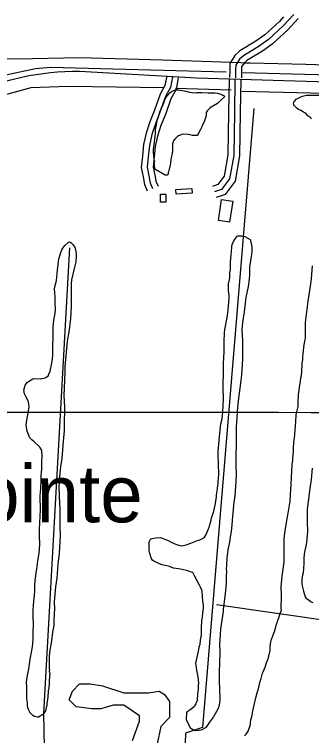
# Model space of a CAD drawing. Extents: x 3219052 to 3256913, y 800770 to 826146.
# Drawn here: x 3250052 to 3250806, y 811391 to 813222 of the extents above; entities that cross this region are included whole.
import ezdxf

# ---------------------------------------------------------------- set-up
doc = ezdxf.new("R2010")
doc.units = 0
for name, color, linetype in [('V-BLDG-OTLN', 7, 'Continuous'), ('V-GRID-MAJR', 7, 'Continuous'), ('V-LEVE-TOET', 7, 'Continuous'), ('V-ROAD-CNTR', 7, 'Continuous'), ('V-SITE-VEGE', 7, 'Continuous'), ('V-TOPO-GNAM-IDEN', 7, 'Continuous'), ('V-TOPO-SHOR', 7, 'Continuous')]:
    doc.layers.add(name, color=color, linetype=linetype)

msp = doc.modelspace()

# ---------------------------------------------------------------- linework, layer by layer
at = {"layer": 'V-BLDG-OTLN'}
for points in [[(3250461.224, 812777.881), (3250501.844, 812780.283), (3250502.555, 812768.2490000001), (3250461.935, 812765.8470000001)], [(3250422.435, 812765.611), (3250435.583, 812765.554), (3250435.495, 812745.6), (3250422.349, 812745.66)], [(3250577.0670000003, 812752.019), (3250605.508, 812747.882), (3250597.762, 812694.63), (3250569.321, 812698.767)]]:
    msp.add_lwpolyline(points, close=True, dxfattribs=at)
at = {"layer": 'V-GRID-MAJR'}
msp.add_spline([(3223229.222, 812245.659), (3228465.955, 812237.661), (3233702.6890000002, 812230.425), (3238939.4250000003, 812223.951), (3244176.161, 812218.238), (3249412.899, 812213.287), (3254649.637, 812209.098), (3254649.6380000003, 812209.098)], degree=3, dxfattribs=at)
at = {"layer": 'V-LEVE-TOET'}
msp.add_lwpolyline([(3249885.443, 813111.015), (3250057.5, 813109.786), (3250216.193, 813112.37), (3250427.667, 813106.976), (3250626.0470000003, 813100.175), (3250635.845, 813099.484), (3250649.693, 813099.189), (3250791.224, 813095.982), (3250995.181, 813088.978), (3251186.693, 813081.796), (3251351.467, 813079.191), (3251468.84, 813080.0800000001), (3251548.884, 813079.7270000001), (3251647.241, 813080.4670000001), (3251769.105, 813088.6140000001), (3251793.761, 813090.617), (3251808.8000000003, 813093.836), (3251818.903, 813096.14), (3251846.847, 813098.3640000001), (3251922.933, 813105.305), (3252055.852, 813118.568), (3252200.275, 813132.248)], dxfattribs=at)
at = {"layer": 'V-ROAD-CNTR'}
for points in [[(3250734.813493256, 813216.1245403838), (3250724.190514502, 813204.5165635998), (3250687.135588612, 813170.3696318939), (3250664.245634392, 813154.1576643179), (3250623.46171596, 813129.3277139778), (3250611.15674057, 813117.9847366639), (3250598.37676613, 813097.780777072), (3250598.003766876, 813080.0658125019), (3250597.63676761, 813061.6768492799)], [(3250760.674441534, 813222.165528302), (3250734.825493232, 813193.918584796), (3250696.5915697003, 813158.685655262), (3250672.490617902, 813141.6156894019), (3250632.533697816, 813117.289738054), (3250622.77671733, 813108.295756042), (3250613.285736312, 813093.290786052), (3250613.0007368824, 813079.757813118), (3250612.6337376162, 813061.3778498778)], [(3250771.7404194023, 813212.039548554), (3250745.460471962, 813183.3206059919), (3250706.047550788, 813147.0016786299), (3250680.7356014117, 813129.0737144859), (3250641.605679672, 813105.2517621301), (3250634.3966940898, 813098.60677542), (3250628.1947064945, 813088.8007950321), (3250627.9977068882, 813079.4498137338), (3250627.630707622, 813061.0788504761)], [(3251445.3590721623, 813039.480893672), (3250930.440102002, 813047.359877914), (3250513.4879359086, 813060.2898520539), (3250216.466529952, 813076.9418187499)], [(3250437.8880871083, 813066.5048396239), (3250433.165096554, 813041.670889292), (3250421.278120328, 813019.709933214), (3250406.7571493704, 812978.870014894), (3250395.1791725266, 812949.8280729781), (3250386.10719067, 812921.0801304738), (3250379.160204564, 812892.23718816), (3250376.200210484, 812862.4402477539), (3250373.3422161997, 812833.3393059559), (3250377.95720697, 812809.429353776), (3250381.53219982, 812789.9583927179), (3250388.480185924, 812774.2144242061)], [(3250452.624057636, 813063.7018452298), (3250447.4650679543, 813036.5798994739), (3250435.02209284, 813013.590945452), (3250420.795121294, 812973.5780254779), (3250409.31714425, 812944.78708306), (3250400.568161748, 812917.06213851), (3250393.9851749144, 812889.728193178), (3250391.12718063, 812860.9652507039), (3250388.483185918, 812834.04230455), (3250392.6981774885, 812812.2053482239), (3250395.96717095, 812794.401383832), (3250402.203158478, 812780.2704120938)], [(3250467.360028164, 813060.8988508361), (3250461.7650393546, 813031.4889096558), (3250448.766065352, 813007.47195769), (3250434.833093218, 812968.286036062), (3250423.455115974, 812939.7460931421), (3250415.029132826, 812913.0441465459), (3250408.810145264, 812887.219198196), (3250406.054150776, 812859.4902536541), (3250403.624155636, 812834.745303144), (3250407.439148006, 812814.9813426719), (3250410.4021420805, 812798.8443749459), (3250415.926131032, 812786.326399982)], [(3250596.280770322, 813057.52685758), (3250594.764773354, 812973.226026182), (3250593.170776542, 812865.584241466), (3250583.472795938, 812811.11235041), (3250567.782827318, 812790.3883918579), (3250553.888855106, 812785.4754016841)], [(3250611.278740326, 813057.25685812), (3250609.762743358, 812972.980026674), (3250608.150746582, 812864.149244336), (3250597.608767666, 812804.9333627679), (3250577.025808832, 812777.746417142), (3250558.888845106, 812771.3334299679)], [(3250626.27671033, 813056.98685866), (3250624.7607133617, 812972.7340271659), (3250623.1307166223, 812862.714247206), (3250611.744739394, 812798.7543751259), (3250586.268790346, 812765.104442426), (3250563.888835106, 812757.191458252)]]:
    msp.add_lwpolyline(points, dxfattribs=at)
msp.add_arc((3250206.8310223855, 812439.5521566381), 637.4624886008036, 89.13392029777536, 115.60533140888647, dxfattribs=at)
at = {"layer": 'V-SITE-VEGE'}
for p, q in [((3250199.019, 811504.248), (3250216.941, 811522.184)), ((3250216.941, 811522.184), (3250243.825, 811522.184)), ((3250243.825, 811522.184), (3250275.188, 811517.6990000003)), ((3250275.188, 811517.6990000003), (3250328.952, 811499.7650000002)), ((3250190.061, 811481.8290000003), (3250199.019, 811504.248)), ((3250328.952, 811499.7650000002), (3250391.678, 811499.7650000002)), ((3250391.678, 811499.7650000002), (3250418.558, 811504.248)), ((3250418.558, 811504.248), (3250431.999, 811495.2820000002)), ((3250431.999, 811495.2820000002), (3250445.4420000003, 811477.346)), ((3250207.983, 811463.8940000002), (3250190.061, 811481.8290000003)), ((3250445.4420000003, 811477.346), (3250445.4420000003, 811436.99)), ((3250248.306, 811459.409), (3250207.983, 811463.894)), ((3250270.707, 811459.409), (3250248.306, 811459.409)), ((3250302.0700000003, 811468.3770000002), (3250270.707, 811459.409)), ((3250328.952, 811468.3770000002), (3250302.0700000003, 811468.3770000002)), ((3250369.275, 811441.475), (3250328.952, 811468.3770000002)), ((3250369.275, 811428.024), (3250369.275, 811441.475)), ((3250445.4420000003, 811436.99), (3250423.039, 811414.5700000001)), ((3250351.355, 811378.7000000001), (3250369.275, 811428.024)), ((3250423.039, 811414.5700000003), (3250414.079, 811369.7330000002))]:
    msp.add_line(p, q, dxfattribs=at)
msp.add_lwpolyline([(3250405.365, 812866.0800000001), (3250404.531, 812868.617), (3250404.58, 812879.591), (3250408.068, 812904.898), (3250408.953, 812914.179), (3250409.819, 812919.24), (3250409.8680000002, 812930.213), (3250411.593, 812938.647), (3250414.19, 812952.985), (3250418.474, 812967.3150000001), (3250420.194, 812974.905), (3250421.894, 812977.43), (3250424.46, 812985.0160000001), (3250427.0100000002, 812989.224), (3250430.424, 812997.65), (3250433.844, 813007.765), (3250436.394, 813011.13), (3250437.248, 813013.657), (3250438.944, 813015.338), (3250445.7290000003, 813022.906), (3250449.964, 813026.262), (3250453.347, 813027.935), (3250460.112, 813030.438), (3250466.864, 813030.409), (3250471.927, 813029.541), (3250477.829, 813028.6730000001), (3250486.265, 813026.946), (3250489.636, 813026.088), (3250495.536, 813024.3740000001), (3250502.286, 813023.5), (3250509.882, 813023.4670000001), (3250514.107, 813024.29), (3250520.86, 813024.261), (3250526.768, 813024.235), (3250542.802, 813023.321), (3250561.3710000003, 813023.241), (3250567.278, 813022.3690000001), (3250578.234, 813018.947), (3250580.7600000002, 813017.247), (3250584.129, 813015.541), (3250585.81, 813013.8470000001), (3250583.2660000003, 813011.324), (3250575.64, 813004.605), (3250567.161, 812996.202), (3250557.007, 812990.338), (3250553.622, 812988.665), (3250547.6950000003, 812984.471), (3250541.762, 812978.589), (3250538.362, 812973.539), (3250538.3310000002, 812966.786), (3250537.467, 812961.726), (3250533.191, 812949.083), (3250528.935, 812941.5040000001), (3250526.373, 812934.764), (3250523.819, 812929.709), (3250520.415, 812923.8150000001), (3250517.857, 812917.919), (3250515.312, 812914.554), (3250503.495, 812914.605), (3250497.592, 812916.319), (3250491.688, 812917.1900000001), (3250480.719, 812918.083), (3250474.806, 812917.2660000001), (3250473.111, 812915.584), (3250468.04, 812913.919), (3250465.498, 812912.242), (3250458.717, 812905.518), (3250455.322, 812901.314), (3250452.755, 812893.73), (3250452.682, 812876.846), (3250451.807, 812870.096), (3250450.941, 812865.036), (3250449.223, 812858.291), (3250448.36, 812854.0750000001), (3250447.4760000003, 812844.795), (3250445.745, 812835.5160000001), (3250444.031, 812829.613), (3250442.315, 812822.8690000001), (3250441.4590000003, 812820.3420000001), (3250441.446, 812817.809), (3250438.901, 812814.444), (3250436.363, 812813.61), (3250433.832, 812813.623), (3250407.732, 812828.931), (3250406.938, 812839.907), (3250406.112, 812844.132), (3250407.822, 812849.188), (3250406.149, 812852.571), (3250406.159, 812855.105), (3250405.346, 812861.861)], close=True, dxfattribs=at)
for points in [[(3250760.801, 812993.621), (3250759.376, 812996.992), (3250760.345, 812998.911), (3250761.803, 813002.272), (3250763.734, 813003.704), (3250766.63, 813006.577), (3250769.524, 813008.9670000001), (3250776.749, 813012.301), (3250783.012, 813014.677), (3250786.381, 813015.625), (3250793.117, 813017.0380000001), (3250798.8880000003, 813017.011), (3250802.255, 813017.476), (3250804.6550000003, 813016.985), (3250824.367, 813016.899)], [(3250805.829, 812955.922), (3250803.441, 812959.299), (3250796.254, 812965.099), (3250791.947, 812969.926), (3250788.593, 812972.345), (3250784.755, 812973.805), (3250782.359, 812975.734), (3250778.041, 812978.161), (3250772.764, 812980.588), (3250769.409, 812983.006), (3250766.056, 812986.386), (3250763.185, 812988.802), (3250761.75, 812990.252), (3250760.801, 812993.621)], [(3250148.873, 812371.351), (3250149.9930000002, 812412.665), (3250150.061, 812427.687), (3250150.575, 812438.013), (3250152.041, 812451.153), (3250153.95, 812458.188), (3250155.417, 812470.859), (3250155.447, 812477.9), (3250155.009, 812484.9450000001), (3250154.593, 812497.153), (3250154.626, 812504.665), (3250153.737, 812515.9400000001), (3250153.311, 812525.801), (3250154.757, 812534.245), (3250158.097, 812546.436), (3250159.582, 812563.8030000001), (3250160.561, 812572.718), (3250164.4420000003, 812601.341), (3250167.305, 812611.659), (3250169.21, 812617.285), (3250172.059, 812624.785), (3250174.424, 812628.9990000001), (3250179.6180000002, 812635.551), (3250188.103, 812643.024), (3250189.983, 812643.956), (3250192.336, 812644.884), (3250194.677, 812642.995), (3250199.819, 812638.277), (3250204.9560000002, 812631.211), (3250207.249, 812619.935), (3250208.167, 812614.7660000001), (3250208.146, 812609.601), (3250207.137, 812594.112), (3250204.257, 812580.0380000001), (3250196.606, 812548.1460000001), (3250195.617, 812536.882), (3250195.369, 812481.011), (3250193.825, 812450.031), (3250193.323, 812442.992), (3250190.409, 812420.935), (3250185.119, 812392.318), (3250181.67, 812355.712), (3250179.671, 812328.488), (3250179.606, 812313.935), (3250178.579, 812293.75), (3250176.998, 812254.789), (3250178.274, 812224.732), (3250178.074, 812179.191), (3250177.537, 812164.171), (3250176.06, 812148.213), (3250172.069, 812095.176), (3250168.684, 812073.123), (3250166.738, 812057.638), (3250164.7600000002, 812035.11), (3250164.231, 812021.497), (3250165.9250000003, 811979.704), (3250166.801, 811965.613), (3250166.6380000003, 811928.524), (3250167.074, 811921.01), (3250167.911, 811898.001), (3250164.899, 811853.8790000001), (3250161.96, 811826.192), (3250159.457, 811790.9890000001), (3250155.603, 811768.9400000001), (3250152.6210000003, 811730.921), (3250153.008, 811712.61), (3250152.484, 811700.403), (3250151.935, 811682.094), (3250151.413, 811670.359), (3250148.052, 811653.471), (3250145.609, 811631.886), (3250144.157, 811622.033), (3250141.2770000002, 811607.961), (3250139.803, 811592.943), (3250139.661, 811561.019), (3250140.114, 811557.258), (3250139.6350000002, 811554.911), (3250141.009, 811547.393), (3250140.517, 811542.232), (3250139.52, 811529.09), (3250139.495, 811523.456), (3250138.508, 811512.661), (3250137.5330000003, 811504.684), (3250136.053, 811488.257), (3250134.107, 811472.772)], [(3250394.957, 811853.334), (3250393.112, 811860.854), (3250393.191, 811878.694), (3250393.671, 811881.039), (3250395.571, 811886.196), (3250396.995, 811889.4770000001), (3250400.292, 811891.81), (3250410.157, 811893.1730000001), (3250421.9, 811894.06), (3250424.241, 811893.112), (3250433.617, 811889.784), (3250442.989, 811885.5160000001), (3250449.077, 811882.204), (3250462.668, 811876.04), (3250472.046, 811873.652), (3250475.8000000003, 811873.165), (3250480.498, 811873.613), (3250487.549, 811875.46), (3250499.304, 811879.634), (3250516.235, 811886.132), (3250521.878, 811887.986), (3250528.937, 811891.711), (3250533.647, 811894.976), (3250537.903, 811902), (3250545.495, 811920.279), (3250546.449, 811923.56), (3250549.306, 811932.468), (3250550.74, 811938.096), (3250551.703, 811943.726), (3250554.082, 811950.757), (3250557.883, 811961.071), (3250562.196, 811980.7710000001), (3250562.69, 811986.403), (3250564.146, 811997.196), (3250564.64, 812002.359), (3250567.052, 812017.37), (3250568.0330000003, 812026.756), (3250568.988, 812030.039), (3250569.0160000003, 812036.613), (3250570.499, 812053.507), (3250570.528, 812060.081), (3250569.661, 812076.0480000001), (3250569.205, 812079.337), (3250569.2460000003, 812088.7270000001), (3250568.805, 812095.3030000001), (3250568.381, 812105.633), (3250568.883, 812113.143), (3250570.37, 812130.9770000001), (3250572.842, 812159.137), (3250573.35, 812167.587), (3250574.321, 812174.6240000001), (3250575.764, 812182.601), (3250578.6380000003, 812195.2660000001), (3250580.125, 812213.1), (3250580.143, 812217.3250000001), (3250581.1180000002, 812225.304), (3250581.151, 812232.814), (3250582.14, 812244.078), (3250580.87, 812276.01), (3250580.923, 812287.747), (3250581.941, 812305.585), (3250582.017, 812322.957), (3250582.523, 812330.936), (3250583.102, 812355.819), (3250583.59, 812360.042), (3250584.102, 812369.43), (3250584.159, 812382.576), (3250583.7290000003, 812391.4990000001), (3250584.296, 812413.562), (3250585.271, 812422.008), (3250588.147, 812435.144), (3250589.597, 812444.528), (3250591.043, 812452.505), (3250593.443, 812464.699), (3250594.452, 812480.659), (3250595.438, 812491.452), (3250596.8880000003, 812500.836), (3250596.4450000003, 812506.941), (3250594.6350000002, 812521.973), (3250594.678, 812532.305), (3250595.1750000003, 812538.404), (3250597.1010000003, 812548.726), (3250598.057, 812552.947), (3250598.583, 812565.622), (3250599.558, 812574.068), (3250599.642, 812592.848), (3250601.6040000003, 812612.089), (3250602.112, 812620.537), (3250603.103, 812632.27), (3250604.539, 812638.3690000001), (3250607.857, 812645.398), (3250609.755, 812650.084), (3250617.31, 812659.91), (3250623.415, 812660.354), (3250629.049, 812660.328), (3250636.0840000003, 812658.419), (3250649.665, 812650.376), (3250650.588, 812647.085), (3250651.973, 812641.4450000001), (3250653.801, 812630.169), (3250654.227, 812620.308)], [(3250654.227, 812620.308), (3250652.288, 812606.701), (3250648.423, 812581.834), (3250647.907, 812571.9770000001), (3250647.866, 812562.118), (3250646.875, 812550.383), (3250644.444, 812531.613), (3250639.154, 812502.996), (3250634.298, 812466.865), (3250630.426, 812440.121), (3250628.935, 812421.3470000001), (3250630.221, 812393.639), (3250630.018, 812348.098), (3250629.486, 812333.547), (3250627.489, 812306.794), (3250626.022, 812293.183), (3250625.0500000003, 812286.1460000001), (3250619.686, 812240.627), (3250616.749, 812213.878), (3250615.741, 812198.389), (3250614.699, 812174.917), (3250614.633, 812159.893), (3250613.999, 812122.334), (3250613.4620000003, 812107.312), (3250613.36, 812084.307), (3250613.8000000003, 812077.262), (3250614.1750000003, 812056.133), (3250613.612, 812035.008), (3250611.109, 812000.2760000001), (3250607.724, 811977.285), (3250606.728, 811964.612), (3250604.779, 811948.187), (3250603.795, 811938.332)], [(3250789.395, 812396.224), (3250790.356, 812400.916), (3250790.376, 812405.61), (3250789.953, 812415.942), (3250790.059, 812440.354), (3250795.904, 812487.753), (3250797.342, 812494.317), (3250803.144, 812532.322), (3250805.573, 812550.622), (3250808.065, 812583.9450000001)], [(3250635.65, 811390.273), (3250639.894, 811394.4770000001), (3250645.093, 811402.438), (3250650.332, 811419.3150000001), (3250650.353, 811424.012), (3250651.792, 811431.0480000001), (3250654.66, 811442.3), (3250656.1010000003, 811449.808), (3250659.937, 811468.103), (3250664.248, 811487.334), (3250667.593, 811499.996), (3250669.02, 811504.684), (3250672.365, 811517.816), (3250674.7460000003, 811525.789), (3250678.0810000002, 811536.103), (3250681.429, 811549.703), (3250682.85, 811552.982), (3250687.602, 811565.17), (3250691.403, 811575.953), (3250695.2060000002, 811586.264), (3250700.4590000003, 811606.9), (3250700.969, 811615.819), (3250700.981, 811618.635), (3250702.431, 811628.019), (3250703.394, 811633.18), (3250708.626, 811648.65), (3250712.423, 811658.022), (3250713.855, 811663.65), (3250715.284, 811667.871), (3250717.668, 811676.311), (3250719.094, 811680.063), (3250720.048, 811683.813), (3250720.9960000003, 811685.687), (3250722.895, 811690.372), (3250725.281, 811698.814), (3250728.136, 811707.723), (3250729.0840000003, 811709.5970000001), (3250728.6350000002, 811713.824), (3250728.683, 811725.0920000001), (3250729.197, 811734.949), (3250729.211, 811738.234), (3250729.6920000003, 811741.05), (3250729.745, 811753.256), (3250728.3880000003, 811764.532), (3250728.4080000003, 811769.226), (3250728.916, 811777.677), (3250731.343, 811795.975), (3250735.7260000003, 811831.637), (3250735.896, 811870.14), (3250736.461, 811891.734), (3250738.4250000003, 811910.975), (3250740.844, 811927.398), (3250746.605, 811956.012), (3250750.963, 811986.04), (3250752.441, 812001.998), (3250753.971, 812029.691), (3250754.514, 812046.122), (3250756.066, 812078.511), (3250757.9930000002, 812089.7710000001), (3250758.487, 812095.403), (3250759.497, 812111.363), (3250760.011, 812121.22), (3250761.0100000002, 812134.831), (3250763.441, 812154.0700000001), (3250763.46, 812157.826), (3250764.432, 812165.8030000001), (3250764.9590000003, 812178.478), (3250765.46, 812186.457), (3250766.9620000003, 812206.64), (3250771.279, 812226.811), (3250771.324, 812237.608), (3250772.815, 812256.382), (3250776.208, 812280.782), (3250777.66, 812290.166), (3250778.637, 812299.083), (3250780.073, 812305.649), (3250781.06, 812315.975), (3250781.599, 812331.935), (3250781.623, 812337.569), (3250783.0670000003, 812345.546), (3250783.571, 812353.056), (3250784.0670000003, 812359.157), (3250786.024, 812376.9890000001), (3250786.991, 812383.557), (3250788.9080000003, 812392.47), (3250789.395, 812396.224)], [(3250134.107, 811472.772), (3250133.6180000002, 811468.078), (3250133.136, 811465.733), (3250131.2260000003, 811458.229), (3250130.267, 811454.009), (3250126.96, 811448.86), (3250123.183, 811444.649), (3250112.824, 811437.653), (3250109.537, 811437.6680000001), (3250102.502, 811439.576), (3250098.29, 811442.4130000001), (3250090.81, 811449.958), (3250089.416, 811452.782), (3250088.015, 811454.666), (3250087.558, 811457.484), (3250085.701, 811462.657), (3250084.781, 811466.886), (3250084.818, 811474.867), (3250083.431, 811480.039), (3250082.977, 811483.328), (3250082.647, 811515.2540000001), (3250082.233, 811527.464), (3250083.6890000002, 811538.257), (3250085.608, 811547.639), (3250088.0130000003, 811560.306), (3250088.5100000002, 811566.876), (3250091.4080000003, 811585.175), (3250095.732, 811607.221), (3250097.649, 811616.134), (3250098.1550000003, 811624.582), (3250098.677, 811636.317), (3250098.705, 811642.892), (3250099.222, 811653.218), (3250099.781, 811673.8740000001), (3250098.927, 811693.1290000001), (3250098.998, 811709.091), (3250099.9960000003, 811722.233), (3250101.9560000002, 811741.005), (3250102.443, 811744.759), (3250103.449, 811760.25), (3250103.504, 811772.454), (3250104.497, 811785.127), (3250107.8910000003, 811809.058), (3250108.378, 811813.281), (3250108.882, 811820.791), (3250109.855, 811828.768), (3250114.665, 811854.573), (3250116.171, 811876.632), (3250115.72, 811880.859), (3250115.307, 811893.536), (3250114.872, 811901.519), (3250114.928, 811913.7270000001), (3250115.9450000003, 811932.034), (3250116.955, 811947.523), (3250117.5, 811964.892), (3250117.5270000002, 811970.995), (3250117.15, 811992.127), (3250117.1890000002, 812001.0480000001), (3250118.202, 812017.944), (3250119.708, 812039.536), (3250119.722, 812043.292), (3250119.288, 812050.806), (3250120.773, 812068.171), (3250121.332, 812088.356), (3250121.846, 812098.684), (3250122.327, 812101.498), (3250121.444, 812114.179), (3250120.519, 812117.001), (3250116.322, 812123.594), (3250114.45, 812125.009), (3250101.825, 812136.804), (3250095.273, 812141.997), (3250090.6010000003, 812146.712), (3250083.632, 812163.645), (3250081.7970000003, 812173.514), (3250081.359, 812180.088), (3250082.819, 812192.2880000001), (3250084.267, 812201.207), (3250088.599, 812225.13), (3250088.164, 812233.115), (3250086.321, 812241.1020000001), (3250080.736, 812251.926), (3250077.482, 812258.983), (3250075.1720000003, 812267.912), (3250078.514, 812281.046), (3250084.654, 812288.532), (3250087.009, 812290.397), (3250093.602, 812294.596), (3250097.8370000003, 812296.924), (3250102.066, 812297.844), (3250118.497, 812297.301), (3250120.846, 812297.76), (3250126.953, 812298.6730000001), (3250131.1890000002, 812300.533), (3250136.841, 812304.733), (3250139.205, 812308.479), (3250142.057, 812316.448), (3250146.842, 812336.617), (3250148.302, 812348.348), (3250148.812, 812357.267), (3250148.873, 812371.351)], [(3250807.205, 812069.836), (3250804.264, 812041.6780000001), (3250801.839, 812024.3150000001), (3250796.006, 811979.269), (3250795.507, 811972.697), (3250794.534, 811964.72), (3250794.446, 811945.471), (3250794.864, 811933.261), (3250795.224, 811908.8470000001), (3250792.758, 811881.625), (3250791.792, 811875.995), (3250788.441, 811860.985), (3250786.991, 811852.0700000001), (3250786.004, 811840.808), (3250785.947, 811827.662), (3250784.435, 811804.6630000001), (3250783.004, 811799.033), (3250781.074, 811787.775), (3250781.025, 811776.507), (3250781.941, 811771.338), (3250785.168, 811757.709), (3250789.332, 811743.604), (3250791.196, 811740.78), (3250795.4080000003, 811737.474), (3250799.1520000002, 811735.109), (3250804.299, 811730.861), (3250808.987, 811728.963)], [(3250603.795, 811938.332), (3250603.269, 811925.657), (3250601.319, 811909.234), (3250599.382, 811896.096), (3250597.936, 811887.65), (3250596.486, 811878.2660000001), (3250593.132, 811862.787), (3250590.688, 811841.199), (3250589.677, 811824.301), (3250589.156, 811813.037), (3250589.6010000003, 811807.399), (3250589.083, 811796.133), (3250589.007, 811779.233), (3250588.02, 811767.969), (3250585.5640000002, 811744.034), (3250581.669, 811712.1240000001), (3250581.173, 811706.492), (3250579.713, 811694.761), (3250578.259, 811683.966), (3250576.332, 811673.179), (3250574.876, 811662.386), (3250572.4020000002, 811634.228), (3250572.348, 811621.549), (3250573.211, 811603.7050000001), (3250572.137, 811574.132), (3250571.109, 811553.947), (3250571.034, 811536.105), (3250571.466, 811528.122), (3250571.857, 811510.277), (3250572.682, 811484.452), (3250572.666, 811480.696), (3250570.731, 811468.027), (3250568.347, 811460.056), (3250556.984, 811438.509), (3250546.597, 811424.939), (3250543.285, 811419.789), (3250539.509, 811414.642), (3250536.203, 811410.429), (3250525.38, 811404.844), (3250520.2120000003, 811404.398), (3250517.865, 811404.406), (3250510.349, 811403.503), (3250505.657, 811404.461), (3250499.575, 811409.184), (3250491.186, 811423.305), (3250487.934, 811430.831), (3250489.429, 811451.014), (3250491.315, 811452.415), (3250492.732, 811454.285), (3250497.9080000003, 811457.081), (3250507.333, 811464.552), (3250509.69, 811466.888), (3250511.105, 811468.76), (3250512.526, 811471.5700000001), (3250513.95, 811474.851), (3250515.856, 811481.417), (3250516.866, 811497.375), (3250517.8310000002, 811503.005), (3250518.799, 811509.5750000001), (3250518.84, 811518.965), (3250519.33, 811523.657), (3250517.997, 811540.5650000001), (3250514.785, 811557.482), (3250513.876, 811564.058), (3250512.4960000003, 811570.167), (3250511.576, 811575.336), (3250518.285, 811605.827), (3250519.238, 811609.108), (3250520.677, 811616.145), (3250522.586, 811623.18), (3250524.036, 811632.0920000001), (3250524.532, 811638.191), (3250526.449, 811647.106), (3250526.031, 811658.845), (3250526.0640000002, 811665.888), (3250527.071, 811681.849), (3250528.5270000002, 811692.639), (3250529.508, 811702.025), (3250530.971, 811714.2270000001), (3250531.0100000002, 811723.1460000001), (3250529.644, 811732.5430000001), (3250529.2260000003, 811744.284), (3250527.874, 811757.434), (3250527.417, 811760.2540000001), (3250524.163, 811767.781), (3250521.372, 811773.427), (3250509.731, 811795.076), (3250504.611, 811805.429), (3250500.859, 811806.383), (3250491.483, 811809.711), (3250476.944, 811813.06), (3250468.029, 811814.51), (3250461.928, 811815.007), (3250455.361, 811816.443), (3250445.049, 811820.246), (3250438.485, 811822.153), (3250425.349, 811825.028), (3250405.201, 811833.568), (3250402.389, 811835.459), (3250399.122, 811839.698), (3250394.957, 811853.334)]]:
    msp.add_lwpolyline(points, dxfattribs=at)
at = {"layer": 'V-TOPO-SHOR'}
msp.add_line((3250601.246512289, 813029.895106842), (3250460.6820778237, 813033.6606389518), dxfattribs=at)
for points in [[(3250630.8437878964, 813074.9550550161), (3251323.2532410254, 813056.1492185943), (3251567.941230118, 813050.4299920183), (3251639.094811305, 813050.2808604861), (3251831.770127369, 813068.9670993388), (3252111.2399275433, 813097.884189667), (3252182.4153328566, 813108.1477773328)], [(3249581.8953096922, 812726.590470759), (3249604.3325312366, 812667.5377763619), (3249612.995247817, 812660.5777767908), (3249623.41160437, 812662.2914058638), (3249635.596150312, 812679.6204763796), (3249663.5270824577, 812757.657672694), (3249708.8380080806, 812847.806667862), (3249757.5725544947, 812915.3874967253), (3249823.6398087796, 812972.5192328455), (3249868.8234269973, 813001.9273660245), (3249950.473386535, 813041.6718339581), (3250018.2069842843, 813065.8263219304), (3250105.0196551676, 813084.7344394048), (3250143.2069002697, 813088.1253240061), (3250589.196548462, 813076.7778047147)], [(3250429.447557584, 813035.4615645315), (3250188.226837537, 813039.438063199), (3250092.7696368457, 813036.1672112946), (3250025.046951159, 813017.2190829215), (3249992.0442415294, 813003.4045670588)], [(3251512.3121565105, 813005.4246041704), (3251121.849735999, 813013.1848217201), (3250802.5445340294, 813022.5313609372), (3250629.00648877, 813026.3660027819)], [(3250659.2424078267, 812982.8925849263), (3250528.5027715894, 811411.3351607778), (3250485.9913480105, 811397.2636172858), (3250463.2665103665, 810689.2790651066), (3250412.814096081, 810264.565500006), (3250368.2844794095, 809287.5744197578), (3250331.577136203, 808664.5830354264)], [(3250191.201238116, 812629.8574665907), (3250125.000399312, 811447.5824746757), (3250144.2230783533, 810484.6184189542), (3250157.5971580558, 810109.3333319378)], [(3251997.9236757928, 809843.5042652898), (3251481.2553693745, 809936.6313393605), (3251396.366079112, 809972.210868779), (3251375.184565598, 810000.5765505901), (3251325.756087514, 810064.4030445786), (3251142.26211522, 810348.0005040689), (3251135.2857020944, 810397.5773787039), (3251130.1642458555, 811332.1905922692), (3251109.1459685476, 811438.4394719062), (3251017.5622186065, 811658.121399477), (3250564.5571699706, 811722.7937538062)]]:
    msp.add_lwpolyline(points, dxfattribs=at)

# ---------------------------------------------------------------- texts
at = {"layer": 'V-TOPO-GNAM-IDEN'}
msp.add_text('Pointe', height=144.999711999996, dxfattribs=at).set_placement((3249827.4164560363, 811932.6036679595))

doc.saveas('drawing.dxf')
